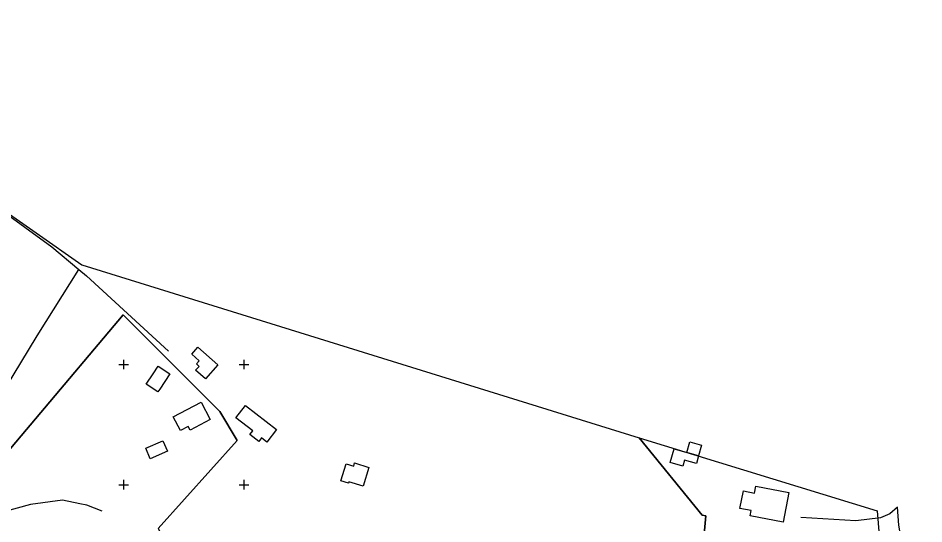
# Model space of a CAD drawing. Extents: x 597961 to 601397, y 6602961 to 6613501.
# Drawn here: x 599756.2 to 600132.4, y 6606833.7 to 6607044 of the extents above; entities that cross this region are included whole.
import ezdxf

# ---------------------------------------------------------------- set-up
doc = ezdxf.new("R2010")
doc.units = 0
for name, color, linetype in [('Hoone Elu- või ühiskondlik hoone', 7, 'Continuous'), ('Hoone Kõrval- või tootmishoone', 7, 'Continuous'), ('PIIR', 7, 'Continuous'), ('Tee Muu tee Pinnas', 7, 'Continuous'), ('VORK', 7, 'Continuous')]:
    doc.layers.add(name, color=color, linetype=linetype)

msp = doc.modelspace()

# ---------------------------------------------------------------- linework, layer by layer
at = {"layer": 'Hoone Elu- või ühiskondlik hoone'}
for points in [[(599836.03, 6606877.18), (599827.6, 6606872.75), (599826.79, 6606874.29), (599823.59, 6606872.61), (599820.63, 6606878.24), (599832.27, 6606884.35)], [(599863.52, 6606872.93), (599859.49, 6606867.78), (599857.34, 6606869.46), (599856.14, 6606867.93), (599852.42, 6606870.84), (599853.62, 6606872.37), (599846.65, 6606877.83), (599850.68, 6606882.98)], [(600076.31, 6606846.76), (600073.86, 6606834.42), (600060.16, 6606837.14), (600060.59, 6606839.27), (600056, 6606840.18), (600057.44, 6606847.43), (600062.03, 6606846.51), (600062.62, 6606849.48)]]:
    msp.add_lwpolyline(points, close=True, dxfattribs=at)
at = {"layer": 'Hoone Kõrval- või tootmishoone'}
for points in [[(599839.18, 6606899.81), (599834.02, 6606893.98), (599829.94, 6606897.59), (599831.38, 6606899.23), (599830.24, 6606900.23), (599831.41, 6606901.56), (599828.3, 6606904.3), (599830.84, 6606907.18)], [(599815.06, 6606889.77), (599814.28, 6606888.58), (599809.42, 6606891.77), (599812.28, 6606896.13), (599814.33, 6606899.24), (599819.19, 6606896.05)], [(599818.21, 6606863.95), (599811.08, 6606860.83), (599809.19, 6606865.16), (599816.33, 6606868.27)], [(600033.89, 6606863.42), (600035.11, 6606867.81), (600040.04, 6606866.44), (600038.82, 6606862.05)], [(600038.82, 6606862.05), (600037.93, 6606858.84), (600032.94, 6606860.22), (600032.26, 6606857.77), (600027.05, 6606859.22), (600028.62, 6606864.89)], [(599895.56, 6606857.75), (599895.97, 6606859.06), (599901.88, 6606857.23), (599899.47, 6606849.43), (599893.55, 6606851.26), (599893.39, 6606850.74), (599890.25, 6606851.71), (599892.42, 6606858.72)]]:
    msp.add_lwpolyline(points, close=True, dxfattribs=at)
at = {"layer": 'PIIR'}
for points in [[(599706.68, 6606994.63), (599782.71, 6606941.43), (600014.16, 6606869.47), (600040.25, 6606837.42), (600041.77, 6606837.06), (600039.49, 6606810.98)], [(599814.35, 6606831.84), (599847.15, 6606868.37), (599839.96, 6606880.5), (599799.87, 6606920.71), (599726.81, 6606834.15)]]:
    msp.add_lwpolyline(points, dxfattribs=at)
for points in [[(599726.81, 6606834.15), (599799.87, 6606920.71), (599839.96, 6606880.5), (599847.15, 6606868.37), (599814.35, 6606831.84), (599823.01, 6606815.73), (599827.28, 6606810.61), (599838.06, 6606799.4), (599843.77, 6606794.43), (599851.5, 6606789.93), (599859.74, 6606787.33), (599868, 6606787.1), (599884.74, 6606787.88), (599893.5, 6606791.32), (599902.79, 6606770.47), (599908.39, 6606757.2), (599910.08, 6606733.19), (599905.97, 6606696.72), (599792.51, 6606693.74), (599683.48, 6606690.63), (599610.11, 6606688.82), (599649.84, 6606745.59)], [(600040.25, 6606837.42), (600014.16, 6606869.47), (600112.97, 6606839.18), (600124.89, 6606692.41), (600029.75, 6606694.44), (600035.68, 6606761.35), (600036.99, 6606774.47), (600037.62, 6606779.49), (600039.49, 6606810.98), (600041.77, 6606837.06)]]:
    msp.add_lwpolyline(points, close=True, dxfattribs=at)
at = {"layer": 'Tee Muu tee Pinnas'}
for points in [[(599644.12, 6607043.98), (599646.14, 6607039.42), (599657.86, 6607029.65), (599666.56, 6607024.27), (599702.74, 6606997.97), (599770.26, 6606948.84), (599781.38, 6606939.49)], [(599791.16, 6606838.99), (599784.68, 6606841.54), (599781.81, 6606842.12), (599774.65, 6606843.58), (599761.36, 6606841.78), (599750.31, 6606838.77), (599738.06, 6606839.33), (599731.86, 6606843.41), (599730.34, 6606847.31), (599730.05, 6606850.14), (599737.61, 6606868.42), (599764.06, 6606911.91), (599781.38, 6606939.49)], [(599781.38, 6606939.49), (599784.54, 6606936.85), (599818.72, 6606905.58)], [(600121.42, 6606840.75), (600118.2, 6606837.86), (600114.34, 6606836.28), (600104.08, 6606834.97), (600081.28, 6606836.43)], [(600132.37, 6606667.68), (600130.62, 6606686.2), (600131.59, 6606703.64), (600127.88, 6606751.77), (600128.06, 6606758.3), (600129.71, 6606772.06), (600130.56, 6606790.48), (600127.27, 6606807.98), (600124.18, 6606820.26), (600121.99, 6606833.23), (600121.42, 6606840.75)]]:
    msp.add_lwpolyline(points, dxfattribs=at)
at = {"layer": 'VORK'}
for p, q in [((599800, 6606902), (599800, 6606898)), ((599850, 6606902), (599850, 6606898)), ((599798, 6606900), (599802, 6606900)), ((599848, 6606900), (599852, 6606900)), ((599800, 6606852), (599800, 6606848)), ((599850, 6606852), (599850, 6606848)), ((599798, 6606850), (599802, 6606850)), ((599848, 6606850), (599852, 6606850))]:
    msp.add_line(p, q, dxfattribs=at)

doc.saveas('drawing.dxf')
